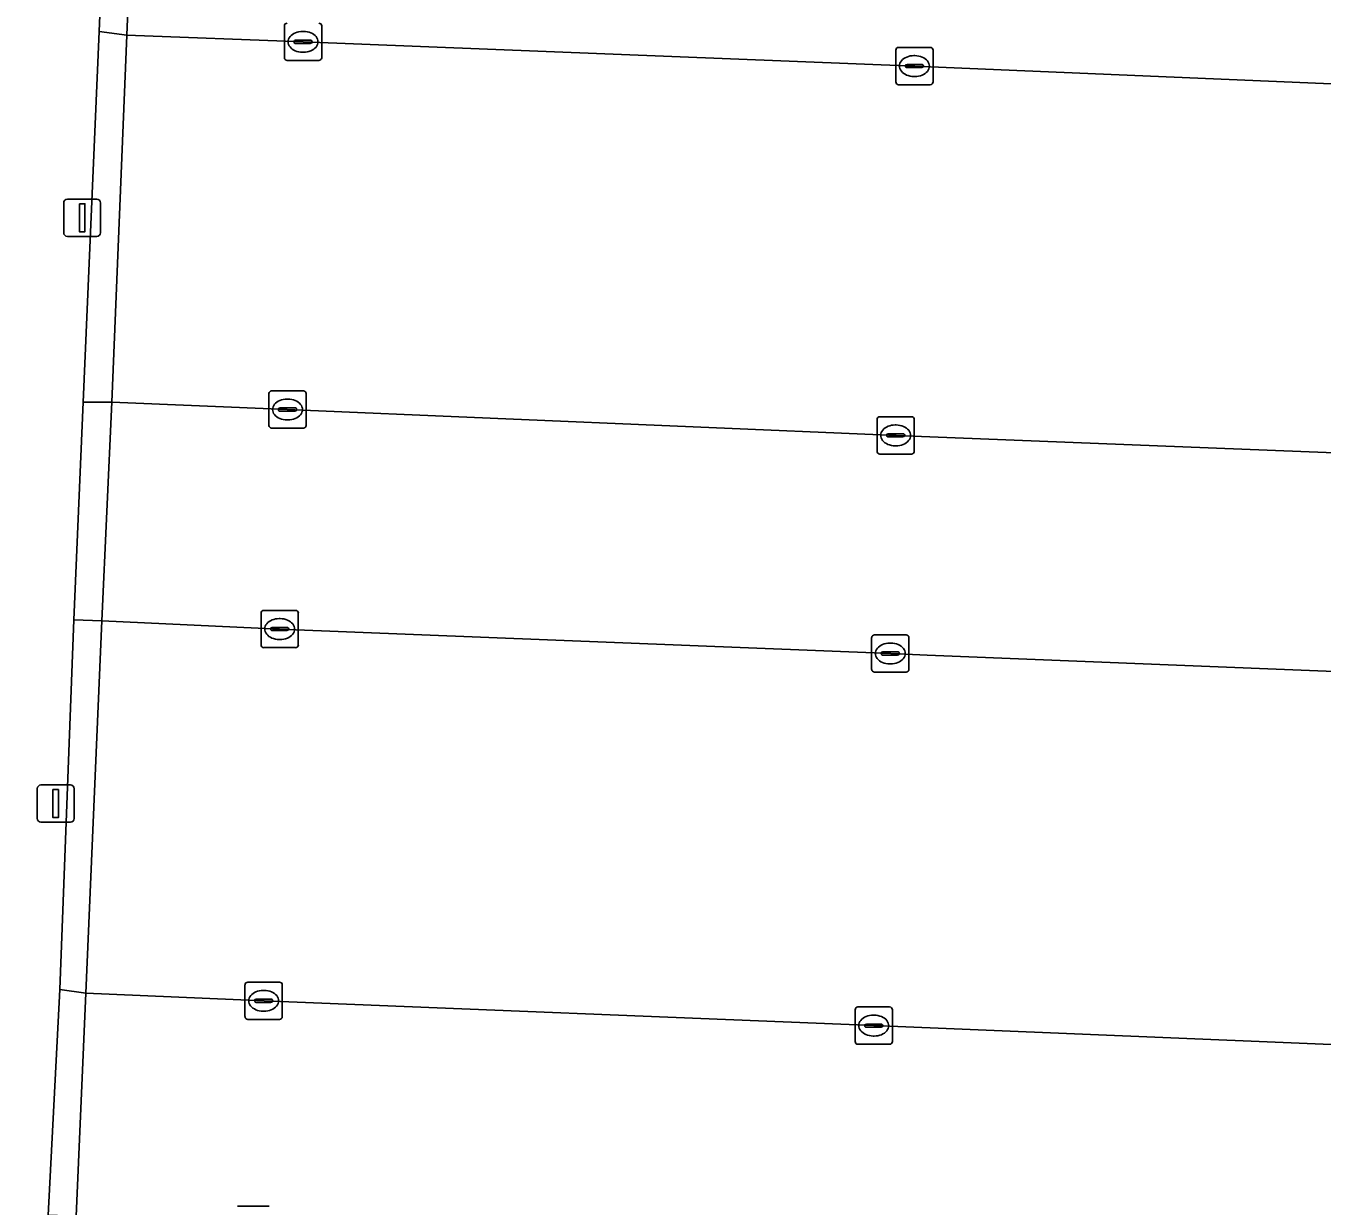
# Model space of a CAD drawing. Extents: x 160888 to 161385, y 386490 to 386908.
# Drawn here: x 161265.41 to 161300.21, y 386622.26 to 386653.93 of the extents above; entities that cross this region are included whole.
import ezdxf

# ---------------------------------------------------------------- set-up
doc = ezdxf.new("R2010")
doc.units = 0
for name, color, linetype in [('IMGEO_Groenvoorziening', 7, 'Continuous'), ('IMGEO_Haag', 7, 'Continuous'), ('IMGEO_Kolk', 7, 'Continuous'), ('IMGEO_Lichtmast', 7, 'Continuous'), ('IMGEO_Parkeervlak_open', 7, 'Continuous'), ('IMGEO_Rijbaan_lokaal_open', 7, 'Continuous'), ('IMGEO_Voetpad_open', 7, 'Continuous')]:
    doc.layers.add(name, color=color, linetype=linetype)

msp = doc.modelspace()

# ---------------------------------------------------------------- linework, layer by layer
at = {"layer": 'IMGEO_Groenvoorziening'}
for points in [[(161267.716, 386643.834), (161268.116, 386653.682), (161267.375, 386653.783), (161266.942, 386643.837)], [(161267.01, 386627.969), (161267.446, 386637.961), (161266.696, 386637.988), (161266.312, 386628.069)]]:
    msp.add_lwpolyline(points, close=True, dxfattribs=at)
at = {"layer": 'IMGEO_Haag'}
for points in [[(161267.716, 386643.834), (161268.116, 386653.682), (161267.375, 386653.783), (161266.942, 386643.837)], [(161267.01, 386627.969), (161267.446, 386637.961), (161266.696, 386637.988), (161266.312, 386628.069)]]:
    msp.add_lwpolyline(points, close=True, dxfattribs=at)
at = {"layer": 'IMGEO_Kolk'}
for p, q in [((161272.346, 386653.08), (161272.346, 386653.932)), ((161272.834, 386653.786), (161272.859, 386653.786)), ((161273.347, 386653.932), (161273.347, 386653.08)), ((161272.605, 386653.5), (161272.605, 386653.512)), ((161273.043, 386653.463), (161272.645, 386653.463)), ((161272.648, 386653.549), (161273.046, 386653.549)), ((161273.089, 386653.512), (161273.089, 386653.5)), ((161288.762, 386652.429), (161288.762, 386653.281)), ((161288.837, 386653.355), (161289.689, 386653.355)), ((161289.763, 386653.281), (161289.763, 386652.429)), ((161273.273, 386653.006), (161272.421, 386653.006)), ((161272.857, 386653.226), (161272.832, 386653.226)), ((161289.25, 386653.135), (161289.275, 386653.135)), ((161289.021, 386652.849), (161289.021, 386652.861)), ((161289.459, 386652.812), (161289.061, 386652.812)), ((161289.064, 386652.898), (161289.462, 386652.898)), ((161289.273, 386652.575), (161289.248, 386652.575)), ((161289.505, 386652.861), (161289.505, 386652.849)), ((161289.689, 386652.355), (161288.837, 386652.355)), ((161271.929, 386643.211), (161271.929, 386644.063)), ((161272.004, 386644.137), (161272.856, 386644.137)), ((161272.417, 386643.917), (161272.442, 386643.917)), ((161272.93, 386644.063), (161272.93, 386643.211)), ((161272.188, 386643.631), (161272.188, 386643.643)), ((161272.626, 386643.594), (161272.228, 386643.594)), ((161272.231, 386643.68), (161272.629, 386643.68)), ((161272.672, 386643.643), (161272.672, 386643.631)), ((161272.44, 386643.357), (161272.415, 386643.357)), ((161288.259, 386642.516), (161288.259, 386643.368)), ((161288.334, 386643.442), (161289.186, 386643.442)), ((161288.747, 386643.222), (161288.772, 386643.222)), ((161289.26, 386643.368), (161289.26, 386642.516)), ((161272.856, 386643.137), (161272.004, 386643.137)), ((161288.518, 386642.936), (161288.518, 386642.948)), ((161288.956, 386642.899), (161288.558, 386642.899)), ((161288.561, 386642.985), (161288.959, 386642.985)), ((161289.002, 386642.948), (161289.002, 386642.936)), ((161288.77, 386642.662), (161288.745, 386642.662)), ((161289.186, 386642.442), (161288.334, 386642.442)), ((161271.719, 386637.318), (161271.719, 386638.17)), ((161271.794, 386638.244), (161272.646, 386638.244)), ((161272.207, 386638.024), (161272.232, 386638.024)), ((161272.72, 386638.17), (161272.72, 386637.318)), ((161271.978, 386637.738), (161271.978, 386637.75)), ((161272.416, 386637.701), (161272.018, 386637.701)), ((161272.021, 386637.787), (161272.419, 386637.787)), ((161272.462, 386637.75), (161272.462, 386637.738)), ((161272.23, 386637.464), (161272.205, 386637.464)), ((161288.115, 386636.661), (161288.115, 386637.513)), ((161288.19, 386637.587), (161289.042, 386637.587)), ((161288.603, 386637.367), (161288.628, 386637.367)), ((161289.116, 386637.513), (161289.116, 386636.661)), ((161272.646, 386637.244), (161271.794, 386637.244)), ((161288.374, 386637.081), (161288.374, 386637.093)), ((161288.812, 386637.044), (161288.414, 386637.044)), ((161288.417, 386637.13), (161288.815, 386637.13)), ((161288.858, 386637.093), (161288.858, 386637.081)), ((161289.042, 386636.587), (161288.19, 386636.587)), ((161288.626, 386636.807), (161288.601, 386636.807)), ((161271.363, 386628.266), (161272.215, 386628.266)), ((161271.288, 386627.34), (161271.288, 386628.192)), ((161271.776, 386628.046), (161271.801, 386628.046)), ((161272.289, 386628.192), (161272.289, 386627.34)), ((161271.547, 386627.76), (161271.547, 386627.772)), ((161271.985, 386627.723), (161271.587, 386627.723)), ((161271.59, 386627.809), (161271.988, 386627.809)), ((161272.031, 386627.772), (161272.031, 386627.76)), ((161287.67, 386626.673), (161287.67, 386627.525)), ((161287.745, 386627.599), (161288.597, 386627.599)), ((161288.671, 386627.525), (161288.671, 386626.673)), ((161272.215, 386627.266), (161271.363, 386627.266)), ((161271.799, 386627.486), (161271.774, 386627.486)), ((161288.158, 386627.379), (161288.183, 386627.379)), ((161287.929, 386627.093), (161287.929, 386627.105)), ((161288.367, 386627.056), (161287.969, 386627.056)), ((161287.972, 386627.142), (161288.37, 386627.142)), ((161288.181, 386626.819), (161288.156, 386626.819)), ((161288.413, 386627.105), (161288.413, 386627.093)), ((161288.597, 386626.599), (161287.745, 386626.599)), ((161271.087, 386622.255), (161271.939, 386622.255))]:
    msp.add_line(p, q, dxfattribs=at)
for points in [[(161272.346, 386653.08), (161272.346, 386653.932)], [(161273.347, 386653.932), (161273.347, 386653.08)], [(161288.762, 386652.429), (161288.762, 386653.281)], [(161288.837, 386653.355), (161289.689, 386653.355)], [(161289.763, 386653.281), (161289.763, 386652.429)], [(161273.273, 386653.006), (161272.421, 386653.006)], [(161289.689, 386652.355), (161288.837, 386652.355)], [(161271.929, 386643.211), (161271.929, 386644.063)], [(161272.004, 386644.137), (161272.856, 386644.137)], [(161272.93, 386644.063), (161272.93, 386643.211)], [(161288.259, 386642.516), (161288.259, 386643.368)], [(161288.334, 386643.442), (161289.186, 386643.442)], [(161289.26, 386643.368), (161289.26, 386642.516)], [(161272.856, 386643.137), (161272.004, 386643.137)], [(161289.186, 386642.442), (161288.334, 386642.442)], [(161271.719, 386637.318), (161271.719, 386638.17)], [(161271.794, 386638.244), (161272.646, 386638.244)], [(161272.72, 386638.17), (161272.72, 386637.318)], [(161288.115, 386636.661), (161288.115, 386637.513)], [(161288.19, 386637.587), (161289.042, 386637.587)], [(161289.116, 386637.513), (161289.116, 386636.661)], [(161272.646, 386637.244), (161271.794, 386637.244)], [(161289.042, 386636.587), (161288.19, 386636.587)], [(161271.363, 386628.266), (161272.215, 386628.266)], [(161271.288, 386627.34), (161271.288, 386628.192)], [(161272.289, 386628.192), (161272.289, 386627.34)], [(161287.67, 386626.673), (161287.67, 386627.525)], [(161287.745, 386627.599), (161288.597, 386627.599)], [(161288.671, 386627.525), (161288.671, 386626.673)], [(161272.215, 386627.266), (161271.363, 386627.266)], [(161288.597, 386626.599), (161287.745, 386626.599)], [(161271.087, 386622.255), (161271.939, 386622.255)]]:
    msp.add_lwpolyline(points, dxfattribs=at)
for centre, radius, start, end in [((161272.423, 386653.93), 0.0765, 91.552, 178.448), ((161272.423, 386653.93), 0.0765, 91.552, 178.448), ((161273.271, 386653.93), 0.0765, 1.552, 88.448), ((161273.271, 386653.93), 0.0765, 1.552, 88.448), ((161272.645, 386653.509), 0.0403, 85.8775, 175.7526), ((161272.642, 386653.499), 0.0366, 178.938, 274.7102), ((161273.046, 386653.506), 0.043, 264.8664, 352.4533), ((161273.05, 386653.511), 0.0386, 1.7309, 96.639), ((161288.839, 386653.279), 0.0765, 91.552, 178.448), ((161288.839, 386653.279), 0.0765, 91.552, 178.448), ((161289.687, 386653.279), 0.0765, 1.552, 88.448), ((161289.687, 386653.279), 0.0765, 1.552, 88.448), ((161272.423, 386653.082), 0.0765, 181.552, 268.448), ((161272.423, 386653.082), 0.0765, 181.552, 268.448), ((161273.271, 386653.082), 0.0765, 271.552, 358.448), ((161273.271, 386653.082), 0.0765, 271.552, 358.448), ((161289.061, 386652.858), 0.0403, 85.8775, 175.7526), ((161289.058, 386652.848), 0.0366, 178.938, 274.7102), ((161289.462, 386652.855), 0.043, 264.8664, 352.4533), ((161289.466, 386652.86), 0.0386, 1.7309, 96.639), ((161288.839, 386652.431), 0.0765, 181.552, 268.448), ((161288.839, 386652.431), 0.0765, 181.552, 268.448), ((161289.687, 386652.431), 0.0765, 271.552, 358.448), ((161289.687, 386652.431), 0.0765, 271.552, 358.448), ((161272.006, 386644.061), 0.0765, 91.552, 178.448), ((161272.006, 386644.061), 0.0765, 91.552, 178.448), ((161272.854, 386644.061), 0.0765, 1.552, 88.448), ((161272.854, 386644.061), 0.0765, 1.552, 88.448), ((161272.228, 386643.64), 0.0403, 85.8775, 175.7526), ((161272.225, 386643.63), 0.0366, 178.938, 274.7102), ((161272.629, 386643.637), 0.043, 264.8664, 352.4533), ((161272.633, 386643.642), 0.0386, 1.7309, 96.639), ((161272.006, 386643.213), 0.0765, 181.552, 268.448), ((161272.006, 386643.213), 0.0765, 181.552, 268.448), ((161272.854, 386643.213), 0.0765, 271.552, 358.448), ((161272.854, 386643.213), 0.0765, 271.552, 358.448), ((161288.336, 386643.366), 0.0765, 91.552, 178.448), ((161288.336, 386643.366), 0.0765, 91.552, 178.448), ((161289.184, 386643.366), 0.0765, 1.552, 88.448), ((161289.184, 386643.366), 0.0765, 1.552, 88.448), ((161288.558, 386642.945), 0.0403, 85.8775, 175.7526), ((161288.555, 386642.935), 0.0366, 178.938, 274.7102), ((161288.959, 386642.942), 0.043, 264.8664, 352.4533), ((161288.963, 386642.947), 0.0386, 1.7309, 96.639), ((161288.336, 386642.518), 0.0765, 181.552, 268.448), ((161288.336, 386642.518), 0.0765, 181.552, 268.448), ((161289.184, 386642.518), 0.0765, 271.552, 358.448), ((161289.184, 386642.518), 0.0765, 271.552, 358.448), ((161271.796, 386638.168), 0.0765, 91.552, 178.448), ((161271.796, 386638.168), 0.0765, 91.552, 178.448), ((161272.644, 386638.168), 0.0765, 1.552, 88.448), ((161272.644, 386638.168), 0.0765, 1.552, 88.448), ((161272.018, 386637.747), 0.0403, 85.8775, 175.7526), ((161272.015, 386637.737), 0.0366, 178.938, 274.7102), ((161272.419, 386637.744), 0.043, 264.8664, 352.4533), ((161272.423, 386637.749), 0.0386, 1.7309, 96.639), ((161271.796, 386637.32), 0.0765, 181.552, 268.448), ((161271.796, 386637.32), 0.0765, 181.552, 268.448), ((161272.644, 386637.32), 0.0765, 271.552, 358.448), ((161272.644, 386637.32), 0.0765, 271.552, 358.448), ((161288.192, 386637.511), 0.0765, 91.552, 178.448), ((161288.192, 386637.511), 0.0765, 91.552, 178.448), ((161289.04, 386637.511), 0.0765, 1.552, 88.448), ((161289.04, 386637.511), 0.0765, 1.552, 88.448), ((161288.414, 386637.09), 0.0403, 85.8775, 175.7526), ((161288.411, 386637.08), 0.0366, 178.938, 274.7102), ((161288.815, 386637.087), 0.043, 264.8664, 352.4533), ((161288.819, 386637.092), 0.0386, 1.7309, 96.639), ((161288.192, 386636.663), 0.0765, 181.552, 268.448), ((161288.192, 386636.663), 0.0765, 181.552, 268.448), ((161289.04, 386636.663), 0.0765, 271.552, 358.448), ((161289.04, 386636.663), 0.0765, 271.552, 358.448), ((161271.365, 386628.19), 0.0765, 91.552, 178.448), ((161271.365, 386628.19), 0.0765, 91.552, 178.448), ((161272.213, 386628.19), 0.0765, 1.552, 88.448), ((161272.213, 386628.19), 0.0765, 1.552, 88.448), ((161271.587, 386627.769), 0.0403, 85.8775, 175.7526), ((161271.584, 386627.759), 0.0366, 178.938, 274.7102), ((161271.988, 386627.766), 0.043, 264.8664, 352.4533), ((161271.992, 386627.771), 0.0386, 1.7309, 96.639), ((161287.747, 386627.523), 0.0765, 91.552, 178.448), ((161287.747, 386627.523), 0.0765, 91.552, 178.448), ((161288.595, 386627.523), 0.0765, 1.552, 88.448), ((161288.595, 386627.523), 0.0765, 1.552, 88.448), ((161271.365, 386627.342), 0.0765, 181.552, 268.448), ((161271.365, 386627.342), 0.0765, 181.552, 268.448), ((161272.213, 386627.342), 0.0765, 271.552, 358.448), ((161272.213, 386627.342), 0.0765, 271.552, 358.448), ((161287.969, 386627.102), 0.0403, 85.8775, 175.7526), ((161287.966, 386627.092), 0.0366, 178.938, 274.7102), ((161288.37, 386627.099), 0.043, 264.8664, 352.4533), ((161288.374, 386627.104), 0.0386, 1.7309, 96.639), ((161287.747, 386626.675), 0.0765, 181.552, 268.448), ((161287.747, 386626.675), 0.0765, 181.552, 268.448), ((161288.595, 386626.675), 0.0765, 271.552, 358.448), ((161288.595, 386626.675), 0.0765, 271.552, 358.448)]:
    msp.add_arc(centre, radius, start, end, dxfattribs=at)
for centre, major_axis, ratio, start_param, end_param in [((161272.833, 386653.506), (-0.387, 0.002), 0.722429, 4.712389, 7.853982), ((161272.858, 386653.506), (-0.39, 0.002), 0.717154, 1.570796, 4.712389), ((161289.249, 386652.855), (-0.387, 0.002), 0.722429, 4.712389, 7.853982), ((161289.274, 386652.855), (-0.39, 0.002), 0.717154, 1.570796, 4.712389), ((161272.416, 386643.637), (-0.387, 0.002), 0.722429, 4.712389, 7.853982), ((161272.441, 386643.637), (-0.39, 0.002), 0.717154, 1.570796, 4.712389), ((161288.746, 386642.942), (-0.387, 0.002), 0.722429, 4.712389, 7.853982), ((161288.771, 386642.942), (-0.39, 0.002), 0.717154, 1.570796, 4.712389), ((161272.206, 386637.744), (-0.387, 0.002), 0.722429, 4.712389, 7.853982), ((161272.231, 386637.744), (-0.39, 0.002), 0.717154, 1.570796, 4.712389), ((161288.602, 386637.087), (-0.387, 0.002), 0.722429, 4.712389, 7.853982), ((161288.627, 386637.087), (-0.39, 0.002), 0.717154, 1.570796, 4.712389), ((161271.775, 386627.766), (-0.387, 0.002), 0.722429, 4.712389, 7.853982), ((161271.8, 386627.766), (-0.39, 0.002), 0.717154, 1.570796, 4.712389), ((161288.157, 386627.099), (-0.387, 0.002), 0.722429, 4.712389, 7.853982), ((161288.182, 386627.099), (-0.39, 0.002), 0.717154, 1.570796, 4.712389)]:
    msp.add_ellipse(centre, major_axis=major_axis, ratio=ratio, start_param=start_param, end_param=end_param, dxfattribs=at)
at = {"layer": 'IMGEO_Lichtmast'}
for p, q in [((161266.42, 386648.383), (161266.42, 386649.183)), ((161266.42, 386649.183), (161266.42, 386648.383)), ((161266.52, 386649.283), (161267.31, 386649.283)), ((161267.31, 386649.283), (161266.52, 386649.283)), ((161267.41, 386649.183), (161267.41, 386648.383)), ((161267.41, 386648.383), (161267.41, 386649.183)), ((161267.31, 386648.283), (161266.52, 386648.283)), ((161266.52, 386648.283), (161267.31, 386648.283)), ((161265.71, 386632.659), (161265.71, 386633.459)), ((161265.71, 386633.459), (161265.71, 386632.659)), ((161265.81, 386633.559), (161266.6, 386633.559)), ((161266.6, 386633.559), (161265.81, 386633.559)), ((161266.7, 386633.459), (161266.7, 386632.659)), ((161266.7, 386632.659), (161266.7, 386633.459)), ((161266.6, 386632.559), (161265.81, 386632.559)), ((161265.81, 386632.559), (161266.6, 386632.559))]:
    msp.add_line(p, q, dxfattribs=at)
for points in [[(161266.84, 386649.158), (161266.99, 386649.158), (161266.99, 386648.408), (161266.84, 386648.408), (161266.84, 386649.158)], [(161266.13, 386633.434), (161266.28, 386633.434), (161266.28, 386632.684), (161266.13, 386632.684), (161266.13, 386633.434)]]:
    msp.add_lwpolyline(points, dxfattribs=at)
for centre, start, end in [((161266.52, 386649.183), 90, 180), ((161266.52, 386649.183), 90, 180), ((161267.31, 386649.183), 0, 90), ((161267.31, 386649.183), 360, 90), ((161266.52, 386648.383), 180, 270), ((161266.52, 386648.383), 180, 270), ((161267.31, 386648.383), 270, 0), ((161267.31, 386648.383), 270, 0), ((161265.81, 386633.459), 90, 180), ((161265.81, 386633.459), 90, 180), ((161266.6, 386633.459), 0, 90), ((161266.6, 386633.459), 360, 90), ((161265.81, 386632.659), 180, 270), ((161265.81, 386632.659), 180, 270), ((161266.6, 386632.659), 270, 0), ((161266.6, 386632.659), 270, 0)]:
    msp.add_arc(centre, 0.1, start, end, dxfattribs=at)
at = {"layer": 'IMGEO_Parkeervlak_open'}
for points in [[(161332.108, 386651.035), (161289.277, 386652.854), (161272.849, 386653.506), (161268.116, 386653.682), (161267.716, 386643.834), (161272.422, 386643.637), (161288.775, 386642.941), (161307.337, 386642.203), (161331.609, 386641.097)], [(161331.343, 386635.37), (161289.602, 386637.045), (161288.631, 386637.086), (161272.213, 386637.744), (161267.446, 386637.961), (161267.01, 386627.969), (161271.806, 386627.765), (161288.171, 386627.099), (161323.947, 386625.613), (161330.715, 386625.24)]]:
    msp.add_lwpolyline(points, dxfattribs=at)
at = {"layer": 'IMGEO_Rijbaan_lokaal_open'}
for points in [[(161332.392, 386656.982), (161290.125, 386658.788), (161289.54, 386658.81), (161273.082, 386659.455), (161268.361, 386659.63), (161268.116, 386653.682), (161272.849, 386653.506), (161289.277, 386652.854), (161332.108, 386651.035)], [(161331.609, 386641.097), (161307.337, 386642.203), (161288.775, 386642.941), (161272.422, 386643.637), (161267.716, 386643.834), (161267.446, 386637.961), (161272.213, 386637.744), (161288.631, 386637.086), (161289.602, 386637.045), (161331.343, 386635.37)], [(161330.836, 386625.258), (161330.715, 386625.24), (161323.947, 386625.613), (161288.171, 386627.099), (161271.806, 386627.765), (161267.01, 386627.969), (161266.752, 386621.988), (161269.149, 386621.871), (161271.51, 386621.755), (161287.951, 386621.08), (161291.293, 386620.973), (161328.32, 386619.43), (161328.381, 386619.422), (161328.442, 386619.414)]]:
    msp.add_lwpolyline(points, dxfattribs=at)
at = {"layer": 'IMGEO_Voetpad_open'}
for points in [[(161266.696, 386637.988), (161266.942, 386643.837), (161267.375, 386653.783), (161267.616, 386659.649), (161268.012, 386669.261), (161268.446, 386680.472)], [(161265.329, 386605.998), (161265.573, 386612.025), (161266.003, 386622.014), (161266.312, 386628.069), (161266.696, 386637.988)]]:
    msp.add_lwpolyline(points, dxfattribs=at)
for points in [[(161267.616, 386659.649), (161267.375, 386653.783), (161268.116, 386653.682), (161268.361, 386659.63)], [(161267.716, 386643.834), (161266.942, 386643.837), (161266.696, 386637.988), (161267.446, 386637.961)], [(161266.312, 386628.069), (161266.003, 386622.014), (161266.752, 386621.988), (161267.01, 386627.969)]]:
    msp.add_lwpolyline(points, close=True, dxfattribs=at)

doc.saveas('drawing.dxf')
